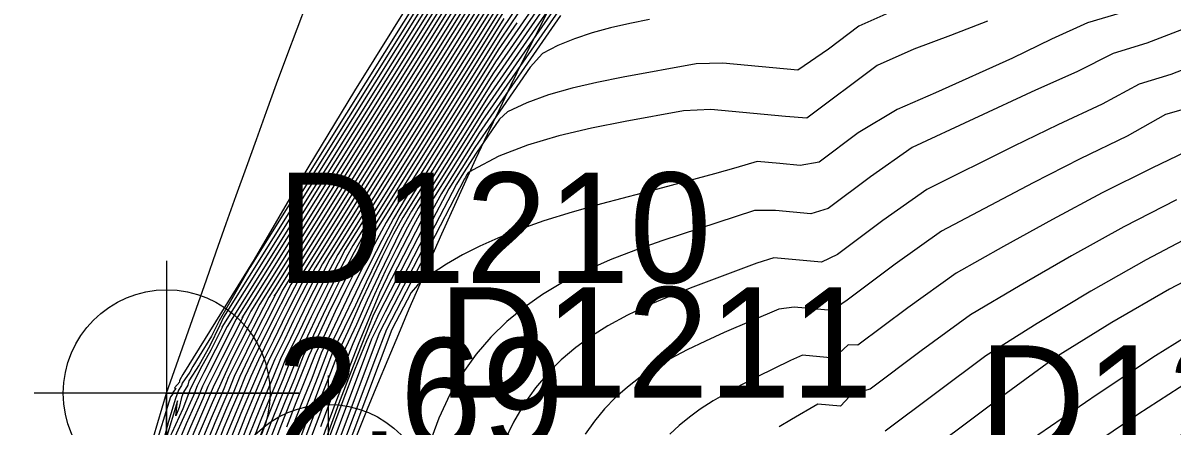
# Model space of a CAD drawing. Extents: x 2356077 to 2359823, y 225951 to 227822.
# Drawn here: x 2357557.39 to 2357583.44, y 226783.41 to 226792.55 of the extents above; entities that cross this region are included whole.
import ezdxf

# ---------------------------------------------------------------- set-up
doc = ezdxf.new("R2010")
doc.units = 0
for name, color, linetype in [('DTM Contours Major', 7, 'Continuous'), ('DTM Contours Minor', 7, 'Continuous'), ('Exist DTM Breakline', 7, 'Continuous'), ('Exist DTM Breakline Cogo Elevation', 7, 'Continuous'), ('Exist DTM Breakline Cogo Number', 7, 'Continuous'), ('Exist DTM Breakline Cogo Point CELL', 7, 'Continuous'), ('Exist DTM Breakline Underwater', 7, 'Continuous'), ('Exist DTM Breakline Underwater Cogo Number', 7, 'Continuous'), ('Exist DTM Breakline Underwater Cogo Point CELL', 7, 'Continuous'), ('Exist DTM Drainline', 7, 'Continuous'), ('Exist DTM Regular Point Underwater Cogo Number', 7, 'Continuous')]:
    doc.layers.add(name, color=color, linetype=linetype)

msp = doc.modelspace()

# ---------------------------------------------------------------- linework, layer by layer
at = {"layer": 'DTM Contours Major'}
for points in [[(2357568.835, 226796.733), (2357561.901, 226785.654), (2357561.908, 226785.644), (2357561.647, 226785.13), (2357561.405, 226784.701), (2357561.309, 226784.499), (2357561.187, 226784.266), (2357561.011, 226783.804), (2357560.766, 226783.259), (2357560.709, 226783.156), (2357560.678, 226783.054), (2357560.475, 226782.536), (2357560.425, 226782.297), (2357560.405, 226782.181), (2357555.558, 226766.882)], [(2357568.483, 226795.324), (2357562.757, 226786.173), (2357562.312, 226785.296), (2357562.135, 226784.941), (2357561.971, 226784.599), (2357561.679, 226783.943), (2357561.383, 226783.251), (2357561.241, 226782.905), (2357560.74, 226781.23), (2357560.449, 226780.422), (2357560.392, 226780.103), (2357557.903, 226772.248), (2357557.207, 226769.996)], [(2357570.818, 226795.226), (2357568.01, 226791.176), (2357566.197, 226788.279), (2357565.967, 226787.868), (2357565.704, 226787.341), (2357565.447, 226786.808), (2357565.196, 226786.266), (2357564.95, 226785.715), (2357564.703, 226785.185), (2357564.461, 226784.552), (2357564.217, 226783.937), (2357563.975, 226783.303), (2357563.735, 226782.651), (2357563.495, 226781.979), (2357563.255, 226781.284), (2357562.828, 226780.002), (2357562.402, 226778.668), (2357560.688, 226772.937), (2357560.526, 226772.424), (2357559.515, 226768.982), (2357559.466, 226768.808), (2357559.556, 226768.702), (2357559.537, 226768.587), (2357558.067, 226763.84)], [(2357568.519, 226794.533), (2357563.651, 226786.754), (2357563.328, 226786.128), (2357563.13, 226785.734), (2357562.728, 226784.916), (2357562.556, 226784.533), (2357562.221, 226783.735), (2357562.051, 226783.322), (2357561.885, 226782.903), (2357561.721, 226782.475), (2357560.661, 226778.936), (2357560.386, 226778.05), (2357558.441, 226771.91), (2357557.954, 226770.112), (2357557.281, 226767.858)], [(2357568.608, 226793.829), (2357564.524, 226787.302), (2357564.234, 226786.749), (2357564.009, 226786.303), (2357563.792, 226785.858), (2357563.582, 226785.413), (2357563.351, 226784.95), (2357563.174, 226784.501), (2357562.975, 226784.029), (2357562.781, 226783.551), (2357562.591, 226783.063)], [(2357568.645, 226792.994), (2357568.254, 226792.413), (2357565.406, 226787.864), (2357565.192, 226787.462), (2357564.944, 226786.979), (2357564.703, 226786.495), (2357564.47, 226786.006), (2357564.242, 226785.512), (2357564.011, 226785.031), (2357563.796, 226784.483), (2357563.577, 226783.943), (2357563.36, 226783.391)], [(2357571.594, 226792.624), (2357571.145, 226792.534), (2357570.71, 226792.435), (2357570.292, 226792.322), (2357569.894, 226792.19), (2357569.518, 226792.036), (2357569.165, 226791.855), (2357568.889, 226791.543), (2357567.881, 226790.09), (2357567.631, 226789.722), (2357567.045, 226788.787), (2357566.758, 226788.244), (2357565.598, 226786.005), (2357565.289, 226785.382), (2357563.844, 226781.528)], [(2357584.189, 226791.677), (2357583.411, 226791.375), (2357582.693, 226791.162), (2357581.853, 226790.71), (2357580.85, 226790.242), (2357579.85, 226789.754), (2357577.883, 226788.776), (2357576.882, 226788.069), (2357575.853, 226787.3), (2357575.492, 226787.126), (2357574.413, 226787.227), (2357574.024, 226787.101), (2357572.572, 226786.562), (2357572.059, 226786.36), (2357571.567, 226786.15), (2357571.096, 226785.926), (2357570.651, 226785.683), (2357570.276, 226785.447), (2357569.923, 226785.19), (2357569.594, 226784.911), (2357569.288, 226784.607), (2357569.008, 226784.277), (2357568.753, 226783.92), (2357568.508, 226783.501), (2357568.292, 226783.049)], [(2357584.693, 226787.204), (2357583.381, 226786.516), (2357582.075, 226785.763), (2357580.806, 226784.972), (2357579.599, 226784.093), (2357577.368, 226782.424)]]:
    msp.add_lwpolyline(points, dxfattribs=at)
at = {"layer": 'DTM Contours Minor'}
for points in [[(2357569.498, 226798.133), (2357562.532, 226787.004), (2357561.835, 226785.796), (2357561.663, 226785.452), (2357561.383, 226784.998), (2357561.244, 226784.764), (2357561.173, 226784.631), (2357560.998, 226784.383), (2357560.985, 226784.33), (2357560.919, 226784.229), (2357560.847, 226784.036), (2357560.692, 226783.52), (2357560.567, 226783.067), (2357560.465, 226782.785), (2357560.318, 226782.331), (2357559.706, 226780.524), (2357559.253, 226779.083), (2357558.354, 226776.146), (2357557.88, 226774.675), (2357557.37, 226773.221)], [(2357569.346, 226797.721), (2357561.934, 226785.877), (2357561.854, 226785.703), (2357561.619, 226785.216), (2357561.381, 226784.8), (2357561.147, 226784.436), (2357561.126, 226784.339), (2357561.028, 226784.181), (2357560.982, 226784.058), (2357560.932, 226783.837), (2357560.854, 226783.643), (2357560.893, 226783.983), (2357560.631, 226783.107), (2357555.118, 226765.704)], [(2357568.729, 226796.394), (2357562.018, 226785.672), (2357561.491, 226784.626), (2357561.336, 226784.325), (2357561.254, 226784.108), (2357560.995, 226783.538), (2357560.868, 226783.249), (2357560.827, 226783.145), (2357560.691, 226782.689), (2357560.469, 226782.114), (2357560.409, 226781.787), (2357556.558, 226769.633)], [(2357568.6, 226796.018), (2357562.226, 226785.833), (2357561.609, 226784.617), (2357561.46, 226784.317), (2357561.361, 226784.068), (2357561.091, 226783.464), (2357560.958, 226783.157), (2357560.913, 226783.028), (2357560.643, 226782.124), (2357560.439, 226781.562), (2357560.404, 226781.363), (2357556.709, 226769.702)], [(2357568.524, 226795.728), (2357562.351, 226785.862), (2357562.372, 226785.883), (2357561.895, 226784.945), (2357561.583, 226784.308), (2357561.467, 226784.027), (2357561.187, 226783.392), (2357561.05, 226783.07), (2357560.791, 226782.214), (2357560.675, 226781.825), (2357560.442, 226781.179), (2357560.399, 226780.942), (2357556.87, 226769.803)], [(2357568.49, 226795.504), (2357562.553, 226786.017), (2357562.512, 226785.926), (2357562.016, 226784.945), (2357561.85, 226784.605), (2357561.705, 226784.295), (2357561.285, 226783.322), (2357561.144, 226782.984), (2357560.708, 226781.527), (2357560.445, 226780.799), (2357560.395, 226780.522), (2357557.046, 226769.949)], [(2357570.724, 226795.45), (2357568.537, 226792.297), (2357568.105, 226791.666), (2357566.204, 226788.629), (2357565.935, 226788.194), (2357565.675, 226787.691), (2357565.42, 226787.185), (2357565.171, 226786.674), (2357564.928, 226786.156), (2357564.433, 226785.142), (2357563.979, 226783.936), (2357563.746, 226783.335), (2357563.514, 226782.717), (2357563.284, 226782.08), (2357563.053, 226781.423), (2357562.645, 226780.21), (2357562.248, 226778.965), (2357560.61, 226773.485), (2357560.163, 226772.017), (2357559.447, 226769.514), (2357559.092, 226768.257), (2357559.188, 226768.143), (2357559.196, 226768.054), (2357557.848, 226763.7)], [(2357570.799, 226795.377), (2357568.056, 226791.418), (2357566.003, 226788.139), (2357565.787, 226787.763), (2357565.531, 226787.245), (2357565.28, 226786.721), (2357565.036, 226786.191), (2357564.796, 226785.652), (2357564.557, 226785.133), (2357564.32, 226784.518), (2357564.082, 226783.919), (2357563.847, 226783.303), (2357563.613, 226782.669), (2357563.38, 226782.015), (2357563.147, 226781.341), (2357562.732, 226780.096), (2357562.322, 226778.807), (2357560.444, 226772.531), (2357560.25, 226771.893), (2357559.308, 226768.634), (2357559.29, 226768.519), (2357559.372, 226768.422), (2357559.366, 226768.319), (2357557.958, 226763.772)], [(2357568.491, 226795.166), (2357562.962, 226786.333), (2357562.609, 226785.65), (2357562.047, 226784.531), (2357561.943, 226784.255), (2357561.633, 226783.543), (2357561.339, 226782.827), (2357560.598, 226780.35), (2357558.007, 226772.169), (2357557.361, 226770.021)], [(2357568.503, 226795.016), (2357563.084, 226786.356), (2357563.113, 226786.395), (2357562.739, 226785.67), (2357562.176, 226784.535), (2357562.055, 226784.226), (2357561.736, 226783.487), (2357561.435, 226782.742), (2357560.613, 226779.994), (2357558.112, 226772.094), (2357557.513, 226770.045), (2357556.784, 226767.511)], [(2357568.514, 226794.864), (2357563.275, 226786.491), (2357563.253, 226786.439), (2357562.869, 226785.691), (2357562.489, 226784.922), (2357562.303, 226784.536), (2357562.167, 226784.198), (2357562.002, 226783.816), (2357561.682, 226783.041), (2357561.528, 226782.649), (2357560.629, 226779.64), (2357559.662, 226776.579), (2357558.219, 226772.024), (2357557.662, 226770.068), (2357556.949, 226767.623)], [(2357570.899, 226794.979), (2357567.854, 226790.587), (2357566.509, 226788.438), (2357566.246, 226787.959), (2357565.728, 226786.959), (2357565.475, 226786.425), (2357564.985, 226785.26), (2357564.484, 226783.964), (2357564.233, 226783.289), (2357563.982, 226782.591), (2357563.771, 226782.029), (2357563.019, 226779.739), (2357562.559, 226778.297), (2357562.101, 226776.821), (2357561.644, 226775.322), (2357560.734, 226772.276), (2357560.423, 226771.244), (2357560.284, 226770.805), (2357559.97, 226769.762), (2357559.858, 226769.337), (2357559.91, 226769.275), (2357559.834, 226769.064), (2357559.873, 226769.106), (2357558.119, 226763.442)], [(2357570.814, 226795.039), (2357567.933, 226790.883), (2357566.349, 226788.352), (2357566.105, 226787.919), (2357565.854, 226787.435), (2357565.607, 226786.936), (2357565.358, 226786.392), (2357564.865, 226785.278), (2357564.379, 226784.039), (2357564.135, 226783.396)], [(2357568.52, 226794.703), (2357563.464, 226786.624), (2357563, 226785.712), (2357562.608, 226784.918), (2357562.43, 226784.536), (2357562.28, 226784.17), (2357562.111, 226783.775), (2357561.946, 226783.377), (2357561.624, 226782.56), (2357560.645, 226779.287), (2357560.385, 226778.454), (2357558.329, 226771.962), (2357557.809, 226770.09), (2357557.114, 226767.738)], [(2357568.513, 226794.353), (2357563.836, 226786.88), (2357563.464, 226786.161), (2357563.262, 226785.756), (2357563.067, 226785.354), (2357562.85, 226784.917), (2357562.681, 226784.529), (2357562.331, 226783.696), (2357562.158, 226783.269), (2357561.988, 226782.834), (2357561.82, 226782.39), (2357561.665, 226781.889), (2357560.678, 226778.588), (2357560.388, 226777.65), (2357559.137, 226773.699), (2357558.56, 226771.858), (2357558.097, 226770.132), (2357557.449, 226767.981), (2357556.762, 226765.811)], [(2357568.5, 226794.162), (2357564.017, 226787), (2357563.6, 226786.195), (2357563.393, 226785.78), (2357563.195, 226785.367), (2357562.973, 226784.921), (2357562.443, 226783.658), (2357562.265, 226783.216), (2357562.091, 226782.766), (2357561.918, 226782.306), (2357561.746, 226781.753), (2357560.696, 226778.242), (2357560.392, 226777.254), (2357559.209, 226773.52), (2357558.68, 226771.797), (2357558.238, 226770.153), (2357557.618, 226768.106), (2357556.969, 226766.057)], [(2357568.481, 226793.963), (2357564.181, 226787.09), (2357563.954, 226786.658), (2357563.736, 226786.23), (2357563.526, 226785.805), (2357563.323, 226785.381), (2357563.098, 226784.928), (2357562.929, 226784.515), (2357562.74, 226784.071), (2357562.555, 226783.621), (2357562.373, 226783.164), (2357562.194, 226782.698), (2357562.017, 226782.222), (2357561.826, 226781.616), (2357560.715, 226777.899), (2357560.398, 226776.864), (2357559.284, 226773.348), (2357558.799, 226771.737), (2357558.377, 226770.172), (2357557.787, 226768.234), (2357557.175, 226766.302)], [(2357568.616, 226794.005), (2357564.348, 226787.191), (2357564.094, 226786.703), (2357563.872, 226786.266), (2357563.658, 226785.831), (2357563.452, 226785.396), (2357563.224, 226784.938), (2357563.052, 226784.507), (2357562.857, 226784.049), (2357562.668, 226783.585), (2357562.482, 226783.113), (2357562.298, 226782.631), (2357562.117, 226782.138), (2357561.906, 226781.476), (2357560.735, 226777.559), (2357560.405, 226776.479), (2357559.362, 226773.186), (2357558.917, 226771.678), (2357558.514, 226770.191), (2357557.957, 226768.363), (2357557.382, 226766.547)], [(2357570.253, 226793.87), (2357567.808, 226790.344), (2357566.7, 226788.574), (2357566.426, 226788.072), (2357565.606, 226786.488), (2357565.324, 226785.9), (2357565.069, 226785.271), (2357564.807, 226784.6), (2357564.546, 226783.909), (2357564.285, 226783.198)], [(2357568.399, 226793.323), (2357564.697, 226787.41), (2357564.375, 226786.794), (2357564.146, 226786.34), (2357563.926, 226785.887), (2357563.712, 226785.432), (2357563.48, 226784.965), (2357563.297, 226784.495), (2357563.094, 226784.01), (2357562.896, 226783.517), (2357562.701, 226783.014)], [(2357566.223, 226793.123), (2357564.908, 226791.009), (2357563.695, 226789.012), (2357562.629, 226787.184), (2357561.012, 226784.579), (2357560.948, 226784.459), (2357560.941, 226784.439), (2357560.94, 226784.425), (2357560.946, 226784.416), (2357560.827, 226784.278), (2357560.831, 226784.27), (2357560.855, 226784.265), (2357560.778, 226784.168), (2357560.789, 226784.142), (2357560.736, 226784.076), (2357560.363, 226782.879), (2357559.86, 226781.292), (2357559.622, 226780.737), (2357559.33, 226780.17), (2357559, 226779.568), (2357558.636, 226778.931), (2357558.24, 226778.26), (2357557.816, 226777.556), (2357556.41, 226775.271)], [(2357568.365, 226793.099), (2357564.865, 226787.507), (2357564.754, 226787.303), (2357564.514, 226786.84), (2357564.282, 226786.378), (2357564.059, 226785.915), (2357563.842, 226785.451), (2357563.612, 226784.981), (2357563.419, 226784.491), (2357563.212, 226783.992), (2357563.01, 226783.484), (2357562.81, 226782.965)], [(2357568.319, 226792.856), (2357565.063, 226787.654), (2357564.901, 226787.354), (2357564.658, 226786.885), (2357564.423, 226786.415), (2357564.195, 226785.944), (2357563.975, 226785.469), (2357563.744, 226784.996), (2357563.544, 226784.486), (2357563.333, 226783.974), (2357563.125, 226783.452), (2357562.921, 226782.917)], [(2357568.622, 226792.78), (2357568.214, 226792.18), (2357565.926, 226788.525), (2357565.62, 226788.029), (2357565.36, 226787.538), (2357565.107, 226787.047), (2357564.862, 226786.553), (2357564.387, 226785.548), (2357564.151, 226785.066), (2357563.935, 226784.492), (2357563.709, 226783.938), (2357563.486, 226783.369)], [(2357577.088, 226792.803), (2357576.342, 226792.473), (2357575.65, 226791.955), (2357574.953, 226791.474), (2357573.258, 226791.632), (2357572.65, 226791.624), (2357570.994, 226791.318), (2357570.402, 226791.198), (2357569.837, 226791.066), (2357569.305, 226790.915), (2357568.815, 226790.74), (2357568.373, 226790.533), (2357568.196, 226790.364), (2357567.661, 226789.593), (2357567.378, 226789.148), (2357567.219, 226788.895), (2357566.351, 226787.226), (2357565.468, 226785.52), (2357564.232, 226782.23)], [(2357582.314, 226792.786), (2357581.521, 226792.546), (2357580.708, 226792.181), (2357579.826, 226791.752), (2357578.074, 226790.966), (2357577.206, 226790.584), (2357576.327, 226790.058), (2357575.439, 226789.394), (2357575.005, 226789.32), (2357574.55, 226789.363), (2357574.031, 226789.405), (2357573.549, 226789.262), (2357573.068, 226789.127), (2357571.884, 226788.812), (2357570.503, 226788.449), (2357569.838, 226788.261), (2357569.196, 226788.062), (2357568.583, 226787.846), (2357568.153, 226787.674), (2357567.743, 226787.489), (2357567.354, 226787.291), (2357566.988, 226787.079), (2357566.647, 226786.851), (2357566.332, 226786.609), (2357566.188, 226786.443), (2357565.753, 226785.602), (2357564.297, 226781.727)], [(2357569.575, 226792.713), (2357567.726, 226790.044), (2357566.874, 226788.682), (2357566.592, 226788.159), (2357565.464, 226785.981), (2357565.176, 226785.348), (2357564.908, 226784.677), (2357564.638, 226783.983), (2357564.093, 226782.53), (2357563.817, 226781.77), (2357561.044, 226772.502), (2357560.509, 226770.713), (2357560.5, 226770.723), (2357560.482, 226770.776), (2357560.421, 226770.422), (2357560.379, 226770.282), (2357560.377, 226770.259), (2357560.314, 226770.142), (2357560.239, 226769.722), (2357560.047, 226769.1), (2357559.985, 226768.764), (2357559.823, 226767.416), (2357559.523, 226764.318)], [(2357568.294, 226792.647), (2357565.185, 226787.68), (2357565.026, 226787.389), (2357564.783, 226786.914), (2357564.547, 226786.439), (2357564.319, 226785.961), (2357563.873, 226785.002), (2357563.449, 226783.951), (2357563.238, 226783.415), (2357563.03, 226782.866)], [(2357568.586, 226792.548), (2357568.166, 226791.934), (2357566.078, 226788.597), (2357565.786, 226788.113), (2357565.524, 226787.616), (2357565.269, 226787.116), (2357565.02, 226786.613), (2357564.53, 226785.589), (2357564.292, 226785.104), (2357564.075, 226784.528), (2357563.615, 226783.351)], [(2357579.256, 226792.584), (2357578.419, 226792.265), (2357577.583, 226791.953), (2357576.755, 226791.58), (2357575.163, 226790.389), (2357574.679, 226790.425), (2357572.981, 226790.583), (2357572.365, 226790.554), (2357571.044, 226790.315), (2357570.276, 226790.164), (2357569.535, 226789.989), (2357568.831, 226789.78), (2357568.176, 226789.525), (2357567.582, 226789.211), (2357567.482, 226789.148), (2357567.455, 226789.116), (2357567.42, 226789.045), (2357567.402, 226789.018), (2357565.632, 226785.604), (2357565.382, 226784.953), (2357564.152, 226781.68)], [(2357583.655, 226792.391), (2357582.864, 226792.092), (2357582.102, 226791.853), (2357581.283, 226791.441), (2357580.341, 226791.02), (2357577.548, 226789.721), (2357576.602, 226789.062), (2357575.641, 226788.344), (2357575.251, 226788.223), (2357574.446, 226788.298), (2357573.974, 226788.3), (2357571.876, 226787.613), (2357571.278, 226787.402), (2357570.7, 226787.178), (2357570.145, 226786.934), (2357569.617, 226786.664), (2357569.171, 226786.397), (2357568.751, 226786.103), (2357568.357, 226785.78), (2357567.993, 226785.426), (2357567.66, 226785.04), (2357567.358, 226784.62), (2357567.07, 226784.125), (2357566.819, 226783.591), (2357566.605, 226783.018)], [(2357583.959, 226790.66), (2357583.29, 226790.474), (2357582.423, 226789.985), (2357581.357, 226789.469), (2357580.294, 226788.926), (2357578.215, 226787.83), (2357577.165, 226787.079), (2357576.077, 226786.266), (2357575.736, 226786.029), (2357574.87, 226786.11), (2357574.528, 226786.058), (2357573.289, 226785.532), (2357572.859, 226785.34), (2357572.449, 226785.144), (2357572.059, 226784.94), (2357571.692, 226784.724), (2357571.385, 226784.518), (2357571.096, 226784.297), (2357570.826, 226784.059), (2357570.575, 226783.803), (2357570.345, 226783.527), (2357570.134, 226783.23)], [(2357583.751, 226789.623), (2357582.984, 226789.26), (2357581.855, 226788.695), (2357580.729, 226788.097), (2357579.621, 226787.485), (2357578.543, 226786.88), (2357577.452, 226786.092), (2357576.319, 226785.245), (2357576.097, 226785.257), (2357575.772, 226784.952), (2357575.059, 226785.018), (2357574.788, 226784.899), (2357574.032, 226784.529), (2357573.682, 226784.349), (2357573.35, 226784.169), (2357573.037, 226783.985), (2357572.743, 226783.794), (2357572.497, 226783.615), (2357572.266, 226783.427), (2357572.051, 226783.227)], [(2357583.542, 226788.54), (2357582.35, 226787.927), (2357581.161, 226787.272), (2357579.996, 226786.6), (2357578.872, 226785.934), (2357577.75, 226785.114), (2357576.596, 226784.25), (2357576.401, 226784.197), (2357576.223, 226784.185), (2357575.925, 226783.863), (2357575.411, 226783.909), (2357574.811, 226783.564), (2357574.536, 226783.399)], [(2357584.103, 226787.835), (2357582.849, 226787.177), (2357581.599, 226786.469), (2357580.38, 226785.736), (2357579.217, 226785.008), (2357576.934, 226783.301)], [(2357584.381, 226785.819), (2357583.066, 226785.005), (2357581.741, 226784.13), (2357580.42, 226783.22), (2357579.115, 226782.299), (2357577.295, 226781.004), (2357576.729, 226780.194), (2357576.68, 226780.155)], [(2357583.838, 226784.429), (2357582.666, 226783.675), (2357581.543, 226782.92), (2357578.482, 226780.804), (2357577.736, 226779.906), (2357577.388, 226779.625)]]:
    msp.add_lwpolyline(points, dxfattribs=at)
at = {"layer": 'Exist DTM Breakline'}
msp.add_line((2357554.183, 226762.585), (2357560.647, 226784.157), dxfattribs=at)
msp.add_spline([(2357560.647, 226784.157), (2357579.194, 226813.797), (2357610.316, 226806.105), (2357665.993, 226838.755), (2357684.212, 226874.582), (2357696.408, 226900.16)], degree=3, dxfattribs=at)
at = {"layer": 'Exist DTM Breakline Cogo Point CELL'}
msp.add_lwpolyline([(2357560.647, 226787.157), (2357560.647, 226781.157), (2357560.647, 226784.157), (2357563.647, 226784.157), (2357557.647, 226784.157)], dxfattribs=at)
msp.add_circle((2357560.647, 226784.157), 2.344, dxfattribs=at)
at = {"layer": 'Exist DTM Breakline Underwater'}
msp.add_spline([(2357556.564, 226758.637), (2357564.307, 226781.559), (2357585.412, 226809.405), (2357614.858, 226803.405), (2357668.761, 226835.297), (2357689.369, 226869.515)], degree=3, dxfattribs=at)
at = {"layer": 'Exist DTM Breakline Underwater Cogo Point CELL'}
msp.add_lwpolyline([(2357564.307, 226784.559), (2357564.307, 226778.559), (2357564.307, 226781.559), (2357567.307, 226781.559), (2357561.307, 226781.559)], dxfattribs=at)
msp.add_circle((2357564.307, 226781.559), 2.344, dxfattribs=at)
at = {"layer": 'Exist DTM Drainline'}
msp.add_spline([(2357699.586, 226858.192), (2357670.366, 226820.782), (2357623.327, 226796.892), (2357587.218, 226772.268), (2357568.803, 226744.252), (2357555.19, 226717.62), (2357555.017, 226695.126), (2357553.473, 226672.759), (2357563.697, 226642.736), (2357576.526, 226627.993), (2357663.798, 226499.169), (2357732.721, 226415.647), (2357803.211, 226342.215), (2357874.586, 226264.309)], degree=3, dxfattribs=at)

# ---------------------------------------------------------------- texts
at = {"layer": 'Exist DTM Breakline Cogo Elevation'}
msp.add_text('2.69', height=2.5, dxfattribs=at).set_placement((2357563.147, 226782.907))
at = {"layer": 'Exist DTM Breakline Cogo Number'}
msp.add_text('D1210', height=2.5, dxfattribs=at).set_placement((2357563.147, 226786.657))
at = {"layer": 'Exist DTM Breakline Underwater Cogo Number'}
msp.add_text('D1211', height=2.5, dxfattribs=at).set_placement((2357566.807, 226784.059))
at = {"layer": 'Exist DTM Regular Point Underwater Cogo Number'}
msp.add_text('D1221', height=2.5, dxfattribs=at).set_placement((2357579.063, 226782.742))

doc.saveas('drawing.dxf')
